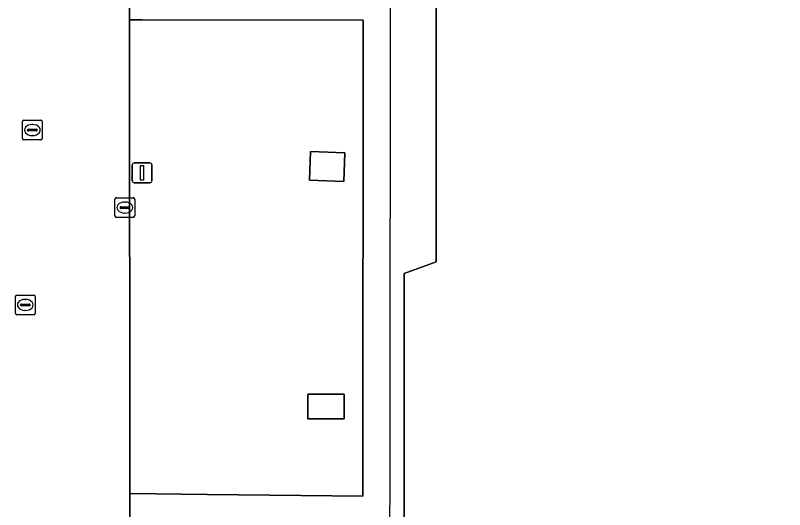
# Model space of a CAD drawing. Extents: x 161477 to 163040, y 383680 to 384871.
# Drawn here: x 162434.24 to 162473.22, y 384363.92 to 384388.96 of the extents above; entities that cross this region are included whole.
import ezdxf

# ---------------------------------------------------------------- set-up
doc = ezdxf.new("R2010")
doc.units = 0
for name, color, linetype in [('IMGEO_Groenvoorziening', 7, 'Continuous'), ('IMGEO_Lichtmast', 7, 'Continuous'), ('IMGEO_Pand', 7, 'Continuous'), ('IMGEO_Pand_overbouw', 7, 'Continuous'), ('IMGEO_Rijbaan_lokaal_open', 7, 'Continuous'), ('IMGEO_Rioolput', 7, 'Continuous'), ('IMGEO_Voetpad_gesloten', 7, 'Continuous'), ('IMGEO_Voetpad_open', 7, 'Continuous')]:
    doc.layers.add(name, color=color, linetype=linetype)

msp = doc.modelspace()

# ---------------------------------------------------------------- linework, layer by layer
at = {"layer": 'IMGEO_Groenvoorziening'}
for points in [[(162451.869, 384388.713), (162440.645, 384388.73), (162440.029, 384388.731), (162440.038, 384364.735), (162443.979, 384364.689), (162451.837, 384364.598)], [(162449.199, 384382.055), (162450.931, 384381.997), (162450.882, 384380.547), (162449.151, 384380.606)], [(162450.9, 384369.759), (162450.892, 384368.509), (162449.053, 384368.52), (162449.061, 384369.77)]]:
    msp.add_lwpolyline(points, close=True, dxfattribs=at)
at = {"layer": 'IMGEO_Lichtmast'}
for p, q in [((162440.165, 384380.58), (162440.165, 384381.38)), ((162440.165, 384381.38), (162440.165, 384380.58)), ((162440.265, 384381.48), (162441.055, 384381.48)), ((162441.055, 384381.48), (162440.265, 384381.48)), ((162441.155, 384381.38), (162441.155, 384380.58)), ((162441.155, 384380.58), (162441.155, 384381.38)), ((162441.055, 384380.48), (162440.265, 384380.48)), ((162440.265, 384380.48), (162441.055, 384380.48))]:
    msp.add_line(p, q, dxfattribs=at)
msp.add_lwpolyline([(162440.585, 384381.355), (162440.735, 384381.355), (162440.735, 384380.605), (162440.585, 384380.605), (162440.585, 384381.355)], dxfattribs=at)
for centre, start, end in [((162440.265, 384381.38), 90, 180), ((162440.265, 384381.38), 90, 180), ((162441.055, 384381.38), 0, 90), ((162441.055, 384381.38), 360, 90), ((162440.265, 384380.58), 180, 270), ((162440.265, 384380.58), 180, 270), ((162441.055, 384380.58), 270, 0), ((162441.055, 384380.58), 270, 0)]:
    msp.add_arc(centre, 0.1, start, end, dxfattribs=at)
at = {"layer": 'IMGEO_Pand'}
msp.add_lwpolyline([(162497.819, 384421.507), (162490.799, 384424.047), (162490.797, 384427.69), (162462.595, 384427.701), (162462.601, 384424.065), (162455.586, 384421.51), (162455.56, 384376.472), (162453.944, 384375.886), (162453.956, 384325.62), (162499.447, 384325.622), (162499.451, 384375.854), (162497.8, 384376.445)], close=True, dxfattribs=at)
at = {"layer": 'IMGEO_Pand_overbouw'}
for points in [[(162500.19, 384429.596), (162453.287, 384429.651), (162453.177, 384342.304), (162453.191, 384339.707), (162453.223, 384323.993), (162500.175, 384324.006)], [(162490.797, 384427.69), (162490.799, 384424.047), (162497.819, 384421.507), (162497.8, 384376.445), (162499.451, 384375.854), (162499.447, 384325.622), (162453.956, 384325.62), (162453.944, 384375.886), (162455.56, 384376.472), (162455.586, 384421.51), (162462.601, 384424.065), (162462.595, 384427.701)]]:
    msp.add_lwpolyline(points, close=True, dxfattribs=at)
at = {"layer": 'IMGEO_Rijbaan_lokaal_open'}
msp.add_lwpolyline([(162440.138, 384272.443), (162440.097, 384280.056), (162440.117, 384287.134), (162440.11, 384289.087), (162440.072, 384300.581), (162440.076, 384306.562), (162440.113, 384316.54), (162440.055, 384329.538), (162440.062, 384329.611), (162440.054, 384339.713), (162440.052, 384342.334), (162440.083, 384361.263), (162440.039, 384363.235), (162440.038, 384364.735), (162440.029, 384388.731), (162440.032, 384390.22), (162440.041, 384396.457), (162440.046, 384399.738), (162440.069, 384415.304), (162440.075, 384419.66), (162440.103, 384427.177)], dxfattribs=at)
at = {"layer": 'IMGEO_Rioolput'}
for p, q in [((162434.674, 384383.65), (162435.526, 384383.65)), ((162434.599, 384382.724), (162434.599, 384383.576)), ((162435.087, 384383.43), (162435.112, 384383.43)), ((162435.6, 384383.576), (162435.6, 384382.724)), ((162434.858, 384383.144), (162434.858, 384383.156)), ((162435.296, 384383.107), (162434.898, 384383.107)), ((162434.901, 384383.193), (162435.299, 384383.193)), ((162435.11, 384382.87), (162435.085, 384382.87)), ((162435.342, 384383.156), (162435.342, 384383.144)), ((162435.526, 384382.65), (162434.674, 384382.65)), ((162439.358, 384379.723), (162440.21, 384379.723)), ((162439.283, 384378.797), (162439.283, 384379.649)), ((162439.771, 384379.503), (162439.796, 384379.503)), ((162440.284, 384379.649), (162440.284, 384378.797)), ((162439.542, 384379.217), (162439.542, 384379.229)), ((162439.98, 384379.18), (162439.582, 384379.18)), ((162439.585, 384379.266), (162439.983, 384379.266)), ((162439.794, 384378.943), (162439.769, 384378.943)), ((162440.026, 384379.229), (162440.026, 384379.217)), ((162440.21, 384378.723), (162439.358, 384378.723)), ((162434.239, 384373.864), (162434.239, 384374.716)), ((162434.314, 384374.79), (162435.166, 384374.79)), ((162435.24, 384374.716), (162435.24, 384373.864)), ((162434.498, 384374.284), (162434.498, 384374.296)), ((162434.541, 384374.333), (162434.939, 384374.333)), ((162434.727, 384374.57), (162434.752, 384374.57)), ((162434.982, 384374.296), (162434.982, 384374.284)), ((162434.936, 384374.247), (162434.538, 384374.247)), ((162434.75, 384374.01), (162434.725, 384374.01)), ((162435.166, 384373.79), (162434.314, 384373.79))]:
    msp.add_line(p, q, dxfattribs=at)
for points in [[(162434.674, 384383.65), (162435.526, 384383.65)], [(162434.599, 384382.724), (162434.599, 384383.576)], [(162435.6, 384383.576), (162435.6, 384382.724)], [(162435.526, 384382.65), (162434.674, 384382.65)], [(162439.358, 384379.723), (162440.21, 384379.723)], [(162439.283, 384378.797), (162439.283, 384379.649)], [(162440.284, 384379.649), (162440.284, 384378.797)], [(162440.21, 384378.723), (162439.358, 384378.723)], [(162434.239, 384373.864), (162434.239, 384374.716)], [(162434.314, 384374.79), (162435.166, 384374.79)], [(162435.24, 384374.716), (162435.24, 384373.864)], [(162435.166, 384373.79), (162434.314, 384373.79)]]:
    msp.add_lwpolyline(points, dxfattribs=at)
for centre, radius, start, end in [((162434.676, 384383.574), 0.0765, 91.552, 178.448), ((162434.676, 384383.574), 0.0765, 91.552, 178.448), ((162435.524, 384383.574), 0.0765, 1.552, 88.448), ((162435.524, 384383.574), 0.0765, 1.552, 88.448), ((162434.898, 384383.153), 0.0403, 85.8775, 175.7526), ((162434.895, 384383.143), 0.0366, 178.938, 274.7102), ((162435.299, 384383.15), 0.043, 264.8664, 352.4533), ((162435.303, 384383.155), 0.0386, 1.7309, 96.639), ((162434.676, 384382.726), 0.0765, 181.552, 268.448), ((162434.676, 384382.726), 0.0765, 181.552, 268.448), ((162435.524, 384382.726), 0.0765, 271.552, 358.448), ((162435.524, 384382.726), 0.0765, 271.552, 358.448), ((162439.36, 384379.647), 0.0765, 91.552, 178.448), ((162439.36, 384379.647), 0.0765, 91.552, 178.448), ((162440.208, 384379.647), 0.0765, 1.552, 88.448), ((162440.208, 384379.647), 0.0765, 1.552, 88.448), ((162439.582, 384379.226), 0.0403, 85.8775, 175.7526), ((162439.579, 384379.216), 0.0366, 178.938, 274.7102), ((162439.983, 384379.223), 0.043, 264.8664, 352.4533), ((162439.987, 384379.228), 0.0386, 1.7309, 96.639), ((162439.36, 384378.799), 0.0765, 181.552, 268.448), ((162439.36, 384378.799), 0.0765, 181.552, 268.448), ((162440.208, 384378.799), 0.0765, 271.552, 358.448), ((162440.208, 384378.799), 0.0765, 271.552, 358.448), ((162434.316, 384374.714), 0.0765, 91.552, 178.448), ((162434.316, 384374.714), 0.0765, 91.552, 178.448), ((162435.164, 384374.714), 0.0765, 1.552, 88.448), ((162435.164, 384374.714), 0.0765, 1.552, 88.448), ((162434.538, 384374.293), 0.0403, 85.8775, 175.7526), ((162434.535, 384374.283), 0.0366, 178.938, 274.7102), ((162434.939, 384374.29), 0.043, 264.8664, 352.4533), ((162434.943, 384374.295), 0.0386, 1.7309, 96.639), ((162434.316, 384373.866), 0.0765, 181.552, 268.448), ((162434.316, 384373.866), 0.0765, 181.552, 268.448), ((162435.164, 384373.866), 0.0765, 271.552, 358.448), ((162435.164, 384373.866), 0.0765, 271.552, 358.448)]:
    msp.add_arc(centre, radius, start, end, dxfattribs=at)
for centre, major_axis, ratio, start_param, end_param in [((162435.086, 384383.15), (-0.387, 0.002), 0.722429, 4.712389, 7.853982), ((162435.111, 384383.15), (-0.39, 0.002), 0.717154, 1.570796, 4.712389), ((162439.77, 384379.223), (-0.387, 0.002), 0.722429, 4.712389, 7.853982), ((162439.795, 384379.223), (-0.39, 0.002), 0.717154, 1.570796, 4.712389), ((162434.726, 384374.29), (-0.387, 0.002), 0.722429, 4.712389, 7.853982), ((162434.751, 384374.29), (-0.39, 0.002), 0.717154, 1.570796, 4.712389)]:
    msp.add_ellipse(centre, major_axis=major_axis, ratio=ratio, start_param=start_param, end_param=end_param, dxfattribs=at)
at = {"layer": 'IMGEO_Voetpad_gesloten'}
for points in [[(162450.931, 384381.997), (162449.199, 384382.055), (162449.151, 384380.606), (162450.882, 384380.547)], [(162450.9, 384369.759), (162449.061, 384369.77), (162449.053, 384368.52), (162450.892, 384368.509)]]:
    msp.add_lwpolyline(points, close=True, dxfattribs=at)
at = {"layer": 'IMGEO_Voetpad_open'}
msp.add_lwpolyline([(162453.956, 384325.62), (162453.944, 384375.886), (162455.56, 384376.472), (162455.586, 384421.51), (162462.601, 384424.065), (162462.595, 384427.701), (162490.797, 384427.69), (162490.799, 384424.047), (162497.819, 384421.507), (162497.8, 384376.445), (162499.451, 384375.854), (162499.447, 384325.622)], close=True, dxfattribs=at)
msp.add_lwpolyline([(162440.032, 384390.22), (162440.029, 384388.731), (162440.645, 384388.73), (162451.869, 384388.713), (162451.837, 384364.598), (162443.979, 384364.689), (162440.038, 384364.735), (162440.039, 384363.235), (162444.111, 384363.198), (162450.85, 384363.136), (162451.852, 384363.126), (162451.834, 384324.631), (162450.759, 384324.632), (162450.753, 384323.629), (162451.809, 384323.634), (162489.531, 384323.688)], dxfattribs=at)

doc.saveas('drawing.dxf')
